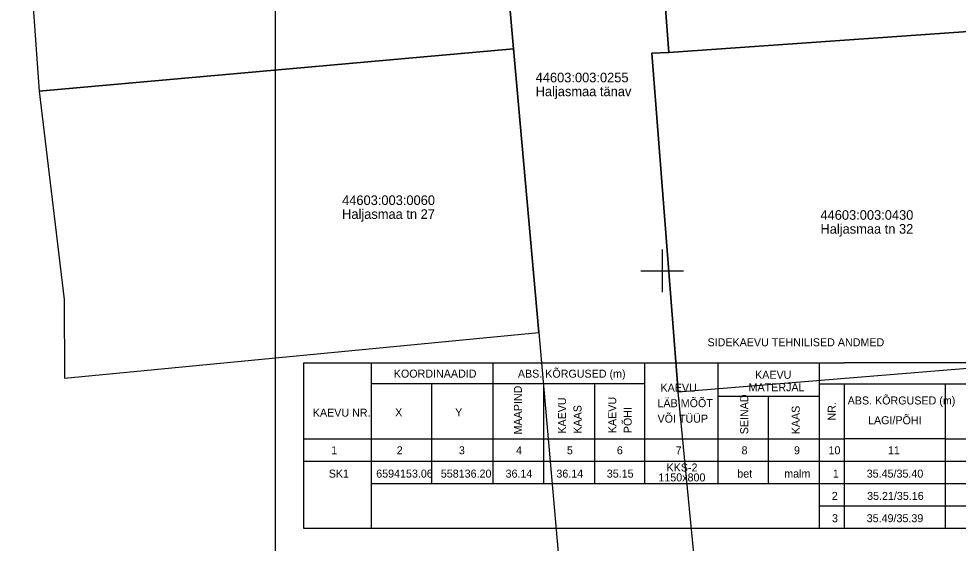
# Model space of a CAD drawing. Extents: x 557623 to 561104, y 6593590 to 6594940.
# Drawn here: x 558089.7 to 558177.7, y 6594074.5 to 6594123.6 of the extents above; entities that cross this region are included whole.
import ezdxf

# ---------------------------------------------------------------- set-up
doc = ezdxf.new("R2010")
doc.units = 0
for name, color, linetype in [('ABIJOONIS', 7, 'Continuous'), ('PIIR', 7, 'Continuous'), ('VORK', 7, 'Continuous'), ('VORMISTUS', 7, 'Continuous')]:
    doc.layers.add(name, color=color, linetype=linetype)

msp = doc.modelspace()

# ---------------------------------------------------------------- linework, layer by layer
at = {"layer": 'ABIJOONIS'}
for p, q in [((558116.4, 6594091.375), (558167.08, 6594091.375)), ((558116.4, 6594091.375), (558116.4, 6594082.177)), ((558122.754, 6594091.375), (558122.754, 6594082.177)), ((558134.183, 6594082.177), (558134.183, 6594091.375)), ((558148.398, 6594084.267), (558148.398, 6594091.375)), ((558155.234, 6594091.375), (558155.234, 6594082.177)), ((558164.711, 6594091.375), (558164.711, 6594082.177)), ((558186.857, 6594091.375), (558167.08, 6594091.375)), ((558148.398, 6594089.423), (558122.754, 6594089.423)), ((558128.414, 6594089.423), (558128.414, 6594082.177)), ((558138.921, 6594082.177), (558138.921, 6594089.423)), ((558143.66, 6594089.423), (558143.66, 6594082.177)), ((558164.711, 6594089.423), (558196.619, 6594089.423)), ((558167.08, 6594082.177), (558167.08, 6594089.423)), ((558176.557, 6594084.267), (558176.557, 6594089.423)), ((558155.234, 6594088.252), (558164.711, 6594088.252)), ((558159.973, 6594082.177), (558159.973, 6594088.252)), ((558116.4, 6594084.267), (558164.711, 6594084.267)), ((558148.398, 6594082.177), (558148.398, 6594084.267)), ((558164.711, 6594084.267), (558167.08, 6594084.267)), ((558176.557, 6594084.267), (558167.08, 6594084.267)), ((558176.557, 6594084.267), (558197.063, 6594084.267)), ((558176.557, 6594082.177), (558176.557, 6594084.267)), ((558116.4, 6594082.177), (558204.444, 6594082.177)), ((558116.4, 6594082.177), (558116.4, 6594075.906)), ((558122.754, 6594082.177), (558122.754, 6594075.906)), ((558128.414, 6594082.177), (558128.414, 6594080.086)), ((558134.183, 6594080.086), (558134.183, 6594082.177)), ((558138.921, 6594080.086), (558138.921, 6594082.177)), ((558143.66, 6594082.177), (558143.66, 6594080.086)), ((558148.398, 6594080.086), (558148.398, 6594082.177)), ((558155.234, 6594082.177), (558155.234, 6594080.086)), ((558159.973, 6594080.086), (558159.973, 6594082.177)), ((558164.711, 6594082.177), (558164.711, 6594075.906)), ((558167.08, 6594075.906), (558167.08, 6594082.177)), ((558176.557, 6594075.906), (558176.557, 6594082.177)), ((558122.754, 6594080.086), (558204.444, 6594080.086)), ((558164.711, 6594077.996), (558204.444, 6594077.996)), ((558116.4, 6594075.906), (558204.444, 6594075.906))]:
    msp.add_line(p, q, dxfattribs=at)
at = {"layer": 'PIIR'}
msp.add_lwpolyline([(558159.53, 6593995.04), (558156.94, 6594026.51), (558154.54, 6594057.39), (558151.51, 6594088.68), (558149.03, 6594120.4), (558150.63, 6594120.47), (558148.37, 6594150.23), (558146.46, 6594176.29), (558131.43, 6594173.61), (558133.85, 6594146.21), (558136.09, 6594120.81), (558138.44, 6594094.24), (558140.8, 6594067.55), (558144.55, 6594029.01), (558147.74, 6593991.99)], dxfattribs=at)
for points in [[(558150.63, 6594120.47), (558187.12, 6594123.03), (558185.14, 6594154.2), (558148.37, 6594150.23)], [(558133.85, 6594146.21), (558089.74, 6594141.89), (558090.68, 6594130.38), (558091.64, 6594116.84), (558136.09, 6594120.81)], [(558151.51, 6594088.68), (558189.68, 6594091.79), (558187.12, 6594123.03), (558150.63, 6594120.47), (558149.03, 6594120.4)], [(558138.44, 6594094.24), (558136.09, 6594120.81), (558091.64, 6594116.84), (558094, 6594097.32), (558094.01, 6594089.94)]]:
    msp.add_lwpolyline(points, close=True, dxfattribs=at)
at = {"layer": 'VORK'}
for p, q in [((558150, 6594102), (558150, 6594098)), ((558148, 6594100), (558152, 6594100))]:
    msp.add_line(p, q, dxfattribs=at)
at = {"layer": 'VORMISTUS'}
msp.add_lwpolyline([(558113.775, 6594060.689), (558113.775, 6594204.189), (558206.275, 6594204.189), (558206.275, 6594060.689)], close=True, dxfattribs=at)

# ---------------------------------------------------------------- texts
at = {"layer": 'ABIJOONIS'}
for s, rotation, p in [('SIDEKAEVU TEHNILISED ANDMED', 360, (558154.257, 6594092.942)), ('KOORDINAADID', 360, (558124.869, 6594090.003)), ('ABS. KÕRGUSED (m)', 360, (558136.492, 6594089.997)), ('KAEVU', 360, (558158.713, 6594089.896)), ('MAAPIND', 90, (558136.867, 6594084.682)), (' KAEVU', 0.02438, (558149.572, 6594088.683)), ('MATERJAL', 360, (558158.103, 6594088.726)), ('KAEVU', 90, (558141.003, 6594084.753)), ('KAEVU', 90, (558145.705, 6594084.797)), ('LÄBIMÕÕT', 0.02438, (558149.572, 6594087.233)), ('SEINAD', 90, (558158.065, 6594084.694)), ('ABS. KÕRGUSED (m)', 360, (558167.386, 6594087.486)), ('KAAS', 90, (558142.453, 6594084.753)), ('KAAS', 90, (558162.892, 6594084.694)), ('NR.', 90, (558166.272, 6594085.983)), ('KAEVU NR.', 360, (558117.281, 6594086.345)), ('X', 360, (558124.995, 6594086.369)), ('Y', 360, (558130.614, 6594086.379)), ('PÕHI', 90, (558147.155, 6594084.797)), ('VÕI TÜÜP', 0.02438, (558149.573, 6594085.783)), ('LAGI/PÕHI', 360, (558169.292, 6594085.636)), ('1', 360, (558119.003, 6594082.817)), ('2', 360, (558125.141, 6594082.817)), ('3', 360, (558130.966, 6594082.817)), ('4', 360, (558136.324, 6594082.817)), ('5', 360, (558141.083, 6594082.817)), ('6', 360, (558145.764, 6594082.817)), ('7', 360, (558151.272, 6594082.817)), ('8', 360, (558157.445, 6594082.817)), ('9', 360, (558162.357, 6594082.817)), ('10', 360, (558165.588, 6594082.817)), ('11', 360, (558171.152, 6594082.817)), ('KKS-2', 360, (558150.42, 6594081.208)), ('SK1', 360, (558118.77, 6594080.634)), ('6594153.06', 360, (558123.221, 6594080.634)), ('558136.20', 360, (558129.274, 6594080.634)), ('36.14', 360, (558135.34, 6594080.634)), ('36.14', 360, (558140.1, 6594080.634)), ('35.15', 360, (558144.822, 6594080.634)), ('1150x800', 360, (558149.655, 6594080.277)), ('bet', 360, (558157.043, 6594080.634)), ('malm', 360, (558161.442, 6594080.634)), ('1', 360, (558165.993, 6594080.634)), ('35.45/35.40', 360, (558169.172, 6594080.634)), ('2', 360, (558165.899, 6594078.543)), ('35.21/35.16', 360, (558169.206, 6594078.543)), ('3', 360, (558165.918, 6594076.453)), ('35.49/35.39', 360, (558169.169, 6594076.453))]:
    msp.add_text(s, height=0.75, rotation=rotation, dxfattribs=at).set_placement(p)
at = {"layer": 'PIIR'}
for s, p in [('44603:003:0255', (558138.158, 6594117.677)), ('Haljasmaa tänav', (558138.158, 6594116.377)), ('44603:003:0060', (558120.026, 6594106.18)), ('Haljasmaa tn 27', (558120.026, 6594104.88)), ('44603:003:0430', (558164.835, 6594104.794)), ('Haljasmaa tn 32', (558164.835, 6594103.494))]:
    msp.add_text(s, height=0.9, dxfattribs=at).set_placement(p)

doc.saveas('drawing.dxf')
